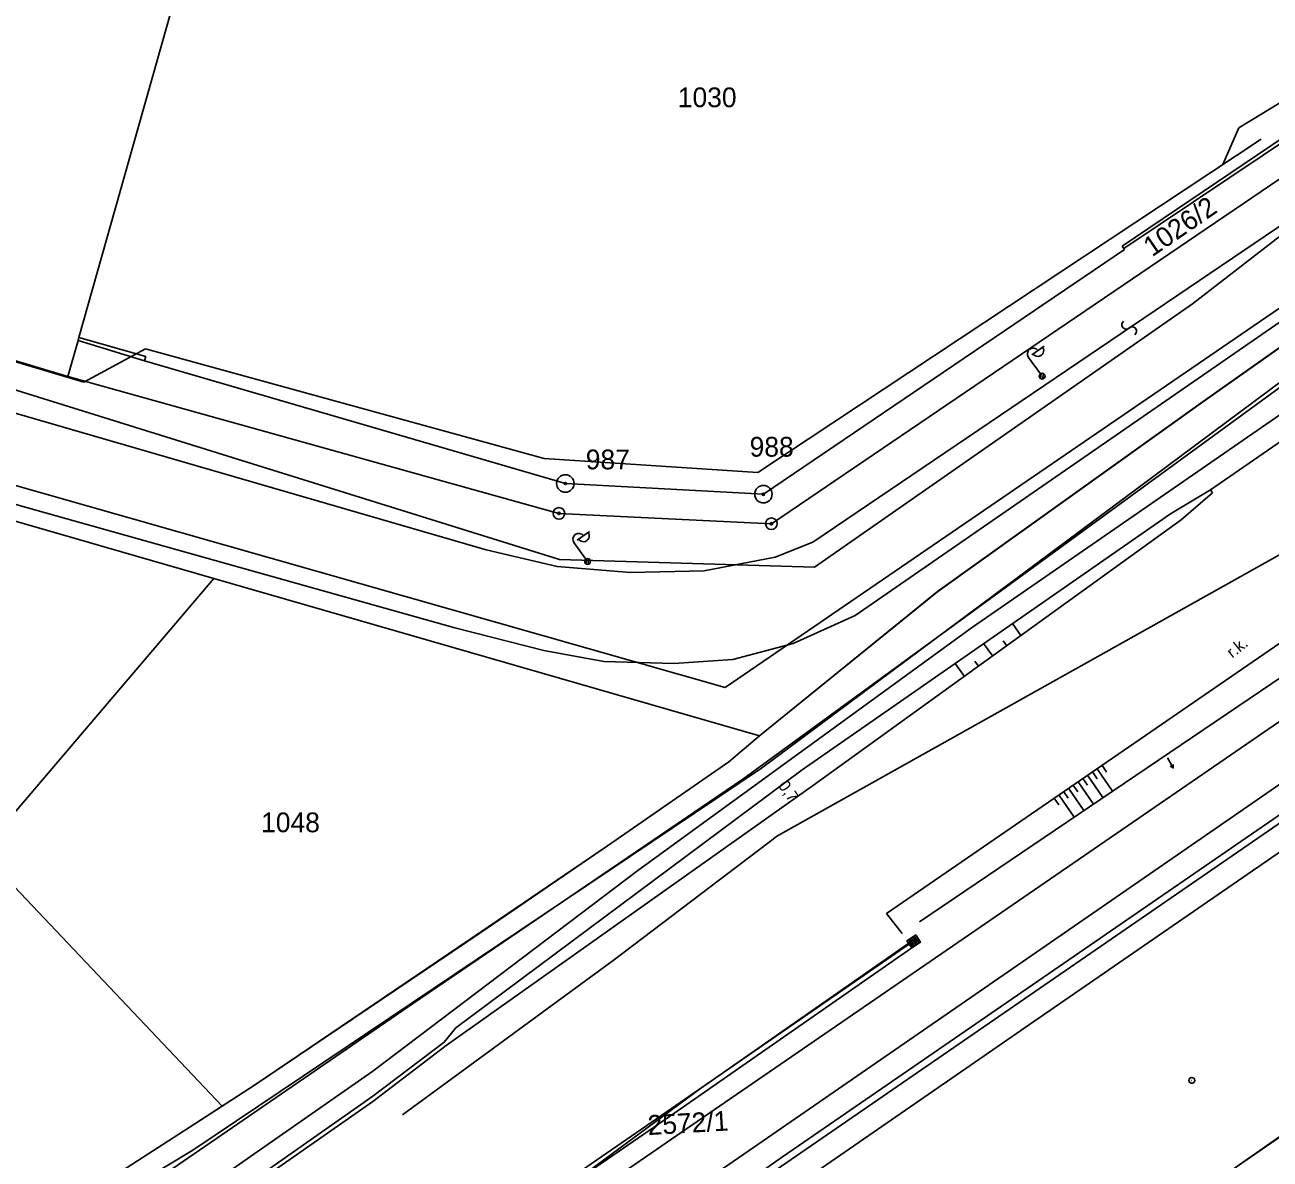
# Model space of a CAD drawing. Extents: x -469926 to -462499, y -1098642 to -1092733.
# Drawn here: x -465329.9 to -465222.8, y -1095329 to -1095231.4 of the extents above; entities that cross this region are included whole.
import ezdxf

# ---------------------------------------------------------------- set-up
doc = ezdxf.new("R2010")
doc.units = 0
for name, color, linetype in [('Vrstva 1', 7, 'Continuous'), ('Vrstva 10', 7, 'Continuous'), ('Vrstva 16', 7, 'Continuous'), ('Vrstva 22', 7, 'Continuous'), ('Vrstva 24', 7, 'Continuous'), ('Vrstva 4', 7, 'Continuous'), ('Vrstva 46', 7, 'Continuous'), ('Vrstva 48', 7, 'Continuous'), ('Vrstva 50', 7, 'Continuous'), ('Vrstva 51', 7, 'Continuous'), ('Vrstva 52', 7, 'Continuous'), ('Vrstva 55', 7, 'Continuous'), ('Vrstva 6', 7, 'Continuous'), ('Vrstva 62', 7, 'Continuous'), ('Vrstva 8', 7, 'Continuous')]:
    doc.layers.add(name, color=color, linetype=linetype)

msp = doc.modelspace()

# ---------------------------------------------------------------- linework, layer by layer
at = {"layer": 'Vrstva 1'}
for p, q in [((-464930.08, -1095123.21), (-465604.79, -1095594.4)), ((-465305.92, -1095189.78), (-465325.28, -1095258.28)), ((-465305.92, -1095189.78), (-465325.28, -1095258.28)), ((-465191.62, -1095224.04), (-465265.69, -1095274.3)), ((-465191.62, -1095224.04), (-465265.69, -1095274.3)), ((-465208.85, -1095232.84), (-465235.35, -1095250.62)), ((-465208.85, -1095232.84), (-465235.35, -1095250.62)), ((-465235.3, -1095250.71), (-465266.37, -1095271.76)), ((-465235.3, -1095250.71), (-465266.37, -1095271.76)), ((-465235.35, -1095250.62), (-465235.3, -1095250.71)), ((-465235.35, -1095250.62), (-465235.3, -1095250.71)), ((-465209.08, -1095250.02), (-465228.62, -1095263.85)), ((-465209.08, -1095250.02), (-465228.62, -1095263.85)), ((-465347.35, -1095255.38), (-465326.23, -1095261.62)), ((-465347.35, -1095255.38), (-465326.23, -1095261.62)), ((-465325.28, -1095258.28), (-465325.36, -1095258.54)), ((-465325.28, -1095258.28), (-465325.36, -1095258.54)), ((-465325.36, -1095258.54), (-465326.23, -1095261.62)), ((-465325.36, -1095258.54), (-465326.23, -1095261.62)), ((-465319.63, -1095260.27), (-465325.36, -1095258.54)), ((-465319.63, -1095260.27), (-465325.36, -1095258.54)), ((-465283.42, -1095270.84), (-465319.63, -1095260.27)), ((-465283.42, -1095270.84), (-465319.63, -1095260.27)), ((-465326.23, -1095261.62), (-465283.97, -1095273.41)), ((-465326.23, -1095261.62), (-465283.97, -1095273.41)), ((-465228.62, -1095263.85), (-465251.38, -1095280.13)), ((-465228.62, -1095263.85), (-465251.38, -1095280.13)), ((-465341.35, -1095271.04), (-465313.68, -1095279.01)), ((-465341.35, -1095271.04), (-465313.68, -1095279.01)), ((-465266.37, -1095271.76), (-465283.42, -1095270.84)), ((-465266.37, -1095271.76), (-465283.42, -1095270.84)), ((-465283.97, -1095273.41), (-465265.69, -1095274.3)), ((-465283.97, -1095273.41), (-465265.69, -1095274.3)), ((-465333.7, -1095302.53), (-465313.68, -1095279.01)), ((-465333.7, -1095302.53), (-465313.68, -1095279.01)), ((-465313.68, -1095279.01), (-465266.7, -1095292.55)), ((-465313.68, -1095279.01), (-465266.7, -1095292.55)), ((-465251.38, -1095280.13), (-465266.7, -1095292.55)), ((-465251.38, -1095280.13), (-465266.7, -1095292.55)), ((-465266.7, -1095292.55), (-465269.36, -1095294.8)), ((-465266.7, -1095292.55), (-465269.36, -1095294.8)), ((-465269.36, -1095294.8), (-465279.8, -1095302.02)), ((-465269.36, -1095294.8), (-465279.8, -1095302.02)), ((-465279.8, -1095302.02), (-465290.71, -1095309.46)), ((-465279.8, -1095302.02), (-465290.71, -1095309.46)), ((-465312.95, -1095324.42), (-465333.7, -1095302.53)), ((-465312.95, -1095324.42), (-465333.7, -1095302.53)), ((-465290.71, -1095309.46), (-465310.09, -1095322.57)), ((-465290.71, -1095309.46), (-465310.09, -1095322.57)), ((-465310.09, -1095322.57), (-465312.95, -1095324.42)), ((-465310.09, -1095322.57), (-465312.95, -1095324.42)), ((-465312.95, -1095324.42), (-465315.8, -1095326.26)), ((-465312.95, -1095324.42), (-465315.8, -1095326.26)), ((-465315.8, -1095326.26), (-465332.65, -1095337.11)), ((-465315.8, -1095326.26), (-465332.65, -1095337.11))]:
    msp.add_line(p, q, dxfattribs=at)
for points in [[(-465307.43, -1095385.96), (-465286.65, -1095371.69), (-465253.06, -1095348.54), (-465229.52, -1095332.3), (-465199.22, -1095311.43), (-465169.33, -1095290.81), (-465149.6, -1095277.23), (-465118.72, -1095255.95), (-465093.88, -1095238.85), (-465075.51, -1095226.19), (-465053, -1095210.63), (-465034.3, -1095197.75), (-465018.94, -1095187.17), (-464994.7, -1095173.97), (-464979.23, -1095165.52)], [(-465321.81, -1095365.6), (-465289.74, -1095343.48), (-465268.07, -1095328.54), (-465244.9, -1095312.57), (-465213.77, -1095291.1), (-465183.15, -1095270), (-465163.58, -1095256.51), (-465131.54, -1095234.42), (-465107.61, -1095217.95), (-465091.27, -1095206.68), (-465076.02, -1095196.2)], [(-465324.59, -1095361.88), (-465292.25, -1095339.63), (-465272.53, -1095326.06), (-465247.26, -1095308.7), (-465216.37, -1095287.49), (-465185.23, -1095266.1), (-465165.51, -1095252.53), (-465133.86, -1095230.76), (-465110.24, -1095214.52), (-465101.59, -1095208.56)], [(-465318.03, -1095368.84), (-465287.45, -1095347.74), (-465263.69, -1095331.35), (-465243.01, -1095317.09), (-465208.97, -1095293.62), (-465180.59, -1095274.03), (-465161.21, -1095260.66), (-465129.16, -1095238.55), (-465105.3, -1095222.09), (-465094.12, -1095214.38)], [(-465300, -1095321.4), (-465277.17, -1095304.13), (-465248.38, -1095283.21), (-465212.85, -1095258.66), (-465165.89, -1095226.26)], [(-465300, -1095321.4), (-465332.56, -1095344.11), (-465368.52, -1095368.92)]]:
    msp.add_lwpolyline(points, dxfattribs=at)
at = {"layer": 'Vrstva 10'}
for p, q in [((-465228.59, -1095263.85), (-465209.04, -1095250)), ((-465251.35, -1095280.13), (-465228.59, -1095263.85)), ((-465266.72, -1095292.54), (-465251.35, -1095280.13)), ((-465269.36, -1095294.79), (-465266.72, -1095292.54)), ((-465279.8, -1095302.02), (-465269.36, -1095294.79)), ((-465290.7, -1095309.47), (-465279.8, -1095302.02)), ((-465310.08, -1095322.57), (-465290.7, -1095309.47)), ((-465315.78, -1095326.25), (-465310.08, -1095322.57)), ((-465332.63, -1095337.09), (-465315.78, -1095326.25))]:
    msp.add_line(p, q, dxfattribs=at)
at = {"layer": 'Vrstva 16'}
for p, q in [((-465225.46, -1095240.23), (-465218.06, -1095235.7)), ((-465225.46, -1095240.23), (-465218.06, -1095235.7)), ((-465226.83, -1095243.4), (-465225.46, -1095240.23)), ((-465226.83, -1095243.4), (-465225.46, -1095240.23)), ((-465266.85, -1095269.9), (-465223.55, -1095241.22)), ((-465266.85, -1095269.9), (-465223.55, -1095241.22)), ((-465384.08, -1095244.5), (-465324.85, -1095262.12)), ((-465384.08, -1095244.5), (-465324.85, -1095262.12)), ((-465324.85, -1095262.12), (-465319.54, -1095259.25)), ((-465324.85, -1095262.12), (-465319.54, -1095259.25)), ((-465319.54, -1095259.25), (-465285.23, -1095268.68)), ((-465319.54, -1095259.25), (-465285.23, -1095268.68)), ((-465285.23, -1095268.68), (-465266.85, -1095269.9)), ((-465285.23, -1095268.68), (-465266.85, -1095269.9)), ((-465271.79, -1095322.9), (-465253.85, -1095310.39)), ((-465271.79, -1095322.9), (-465253.85, -1095310.39)), ((-465334.55, -1095369.22), (-465271.79, -1095322.9)), ((-465334.55, -1095369.22), (-465271.79, -1095322.9))]:
    msp.add_line(p, q, dxfattribs=at)
at = {"layer": 'Vrstva 22'}
msp.add_line((-465229.54, -1095322.2), (-465229.49, -1095322.2), dxfattribs=at)
msp.add_circle((-465229.51, -1095322.2), 0.25, dxfattribs=at)
at = {"layer": 'Vrstva 24'}
for centre, radius in [((-465283.42, -1095270.84), 0.75), ((-465283.42, -1095270.84), 0.75), ((-465283.42, -1095270.84), 0.1), ((-465283.42, -1095270.84), 0.1), ((-465266.37, -1095271.76), 0.75), ((-465266.37, -1095271.76), 0.75), ((-465266.37, -1095271.76), 0.1), ((-465266.37, -1095271.76), 0.1), ((-465283.97, -1095273.41), 0.5), ((-465283.97, -1095273.41), 0.5), ((-465283.97, -1095273.41), 0.1), ((-465283.97, -1095273.41), 0.1), ((-465265.69, -1095274.3), 0.5), ((-465265.69, -1095274.3), 0.5), ((-465265.69, -1095274.3), 0.1), ((-465265.69, -1095274.3), 0.1)]:
    msp.add_circle(centre, radius, dxfattribs=at)
at = {"layer": 'Vrstva 4'}
for p, q in [((-465191.5, -1095228.09), (-465262.13, -1095275.89)), ((-465191.5, -1095228.09), (-465262.13, -1095275.89)), ((-465235.5, -1095250.41), (-465209.04, -1095232.55)), ((-465235.5, -1095250.41), (-465209.04, -1095232.55)), ((-465387.32, -1095248.35), (-465290.22, -1095276.56)), ((-465387.32, -1095248.35), (-465290.22, -1095276.56)), ((-465258.49, -1095282.2), (-465209.98, -1095248.69)), ((-465258.49, -1095282.2), (-465209.98, -1095248.69)), ((-465235.35, -1095250.62), (-465235.5, -1095250.41)), ((-465235.35, -1095250.62), (-465235.5, -1095250.41)), ((-465325.28, -1095258.28), (-465319.52, -1095259.91)), ((-465325.28, -1095258.28), (-465319.52, -1095259.91)), ((-465319.52, -1095259.91), (-465319.63, -1095260.27)), ((-465319.52, -1095259.91), (-465319.63, -1095260.27)), ((-465340.94, -1095269.78), (-465292.92, -1095283.25)), ((-465340.94, -1095269.78), (-465292.92, -1095283.25)), ((-465290.22, -1095276.56), (-465284.11, -1095277.99)), ((-465290.22, -1095276.56), (-465284.11, -1095277.99)), ((-465262.13, -1095275.89), (-465265.36, -1095277.17)), ((-465262.13, -1095275.89), (-465265.36, -1095277.17)), ((-465271.48, -1095278.36), (-465265.36, -1095277.17)), ((-465271.48, -1095278.36), (-465265.36, -1095277.17)), ((-465284.11, -1095277.99), (-465277.81, -1095278.51)), ((-465284.11, -1095277.99), (-465277.81, -1095278.51)), ((-465277.81, -1095278.51), (-465271.48, -1095278.36)), ((-465277.81, -1095278.51), (-465271.48, -1095278.36)), ((-465263.82, -1095284.62), (-465258.49, -1095282.2)), ((-465263.82, -1095284.62), (-465258.49, -1095282.2)), ((-465292.92, -1095283.25), (-465285.26, -1095285.22)), ((-465292.92, -1095283.25), (-465285.26, -1095285.22)), ((-465285.26, -1095285.22), (-465280.1, -1095286.16)), ((-465285.26, -1095285.22), (-465280.1, -1095286.16)), ((-465269, -1095285.99), (-465263.82, -1095284.62)), ((-465269, -1095285.99), (-465263.82, -1095284.62)), ((-465280.1, -1095286.16), (-465274.07, -1095286.33)), ((-465280.1, -1095286.16), (-465274.07, -1095286.33)), ((-465274.07, -1095286.33), (-465269, -1095285.99)), ((-465274.07, -1095286.33), (-465269, -1095285.99))]:
    msp.add_line(p, q, dxfattribs=at)
at = {"layer": 'Vrstva 46'}
msp.add_line((-465270.68, -1095333.61), (-465057.73, -1095186.96), dxfattribs=at)
msp.add_line((-465270.68, -1095333.61), (-465057.73, -1095186.96), dxfattribs=at)
at = {"layer": 'Vrstva 48'}
for p, q in [((-465238.47, -1095295.94), (-465237.15, -1095297.87)), ((-465238.47, -1095295.94), (-465237.15, -1095297.87)), ((-465238.06, -1095295.66), (-465237.66, -1095296.24)), ((-465238.06, -1095295.66), (-465237.66, -1095296.24)), ((-465237.65, -1095295.38), (-465236.32, -1095297.31)), ((-465237.65, -1095295.38), (-465236.32, -1095297.31)), ((-465237.23, -1095295.09), (-465236.84, -1095295.67)), ((-465237.23, -1095295.09), (-465236.84, -1095295.67)), ((-465240.12, -1095297.07), (-465238.8, -1095298.99)), ((-465240.12, -1095297.07), (-465238.8, -1095298.99)), ((-465239.71, -1095296.79), (-465239.31, -1095297.37)), ((-465239.71, -1095296.79), (-465239.31, -1095297.37)), ((-465239.29, -1095296.51), (-465237.98, -1095298.43)), ((-465239.29, -1095296.51), (-465237.98, -1095298.43)), ((-465238.88, -1095296.23), (-465238.48, -1095296.8)), ((-465238.88, -1095296.23), (-465238.48, -1095296.8)), ((-465241.35, -1095297.92), (-465240.96, -1095298.5)), ((-465241.35, -1095297.92), (-465240.96, -1095298.5)), ((-465240.94, -1095297.64), (-465239.63, -1095299.55)), ((-465240.94, -1095297.64), (-465239.63, -1095299.55)), ((-465240.53, -1095297.36), (-465240.14, -1095297.93)), ((-465240.53, -1095297.36), (-465240.14, -1095297.93))]:
    msp.add_line(p, q, dxfattribs=at)
at = {"layer": 'Vrstva 51'}
for p, q in [((-465268.14, -1095296.29), (-465206.16, -1095251.07)), ((-465268.14, -1095296.29), (-465206.16, -1095251.07)), ((-465264.74, -1095328.77), (-465152.04, -1095251.28)), ((-465264.74, -1095328.77), (-465152.04, -1095251.28)), ((-465265.17, -1095301.17), (-465193.16, -1095260.83)), ((-465265.17, -1095301.17), (-465193.16, -1095260.83)), ((-465296.58, -1095315.61), (-465268.14, -1095296.29)), ((-465296.58, -1095315.61), (-465268.14, -1095296.29)), ((-465279.18, -1095311.79), (-465265.17, -1095301.17)), ((-465279.18, -1095311.79), (-465265.17, -1095301.17)), ((-465297.43, -1095325.16), (-465279.18, -1095311.79)), ((-465297.43, -1095325.16), (-465279.18, -1095311.79)), ((-465385.94, -1095376.97), (-465296.58, -1095315.61)), ((-465304.86, -1095357.01), (-465264.74, -1095328.77)), ((-465304.86, -1095357.01), (-465264.74, -1095328.77))]:
    msp.add_line(p, q, dxfattribs=at)
for centre, radius, start, end in [((-465235.15, -1095257.18), 0.376, 126.1804, 312.4915), ((-465235.15, -1095257.18), 0.376, 126.1804, 312.4915), ((-465234.64, -1095257.73), 0.377, 305.5043, 133.1675), ((-465234.64, -1095257.73), 0.377, 305.5043, 133.1675)]:
    msp.add_arc(centre, radius, start, end, dxfattribs=at)
at = {"layer": 'Vrstva 52'}
for p, q in [((-465266.53, -1095295.33), (-465209.53, -1095252.88)), ((-465266.53, -1095295.33), (-465209.53, -1095252.88)), ((-465315.49, -1095328.21), (-465266.53, -1095295.33)), ((-465315.49, -1095328.21), (-465266.53, -1095295.33))]:
    msp.add_line(p, q, dxfattribs=at)
msp.add_lwpolyline([(-465566.89, -1095522.51), (-465515.35, -1095484.19), (-465491.16, -1095464.38), (-465460.07, -1095428.14), (-465416.02, -1095388.79), (-465315.49, -1095328.21)], dxfattribs=at)
at = {"layer": 'Vrstva 55'}
for p, q in [((-465243.28, -1095259.78), (-465242.22, -1095259.02)), ((-465243.28, -1095259.78), (-465242.22, -1095259.02)), ((-465242.53, -1095261.4), (-465243.56, -1095259.99)), ((-465242.53, -1095261.4), (-465243.56, -1095259.99)), ((-465242.53, -1095261.8), (-465242.46, -1095261.37)), ((-465242.53, -1095261.8), (-465242.46, -1095261.37)), ((-465242.35, -1095261.85), (-465242.28, -1095261.38)), ((-465242.35, -1095261.85), (-465242.28, -1095261.38)), ((-465282.39, -1095275.73), (-465281.34, -1095274.96)), ((-465282.39, -1095275.73), (-465281.34, -1095274.96)), ((-465281.65, -1095277.35), (-465282.68, -1095275.93)), ((-465281.65, -1095277.35), (-465282.68, -1095275.93)), ((-465281.65, -1095277.75), (-465281.58, -1095277.31)), ((-465281.65, -1095277.75), (-465281.58, -1095277.31)), ((-465281.47, -1095277.8), (-465281.39, -1095277.32)), ((-465281.47, -1095277.8), (-465281.39, -1095277.32)), ((-465231.61, -1095294.45), (-465231.1, -1095295.31)), ((-465231.61, -1095294.45), (-465231.1, -1095295.31)), ((-465231.1, -1095295.31), (-465231.1, -1095295.31)), ((-465231.1, -1095295.31), (-465231.1, -1095295.31)), ((-465300, -1095323.57), (-465293.84, -1095318.92)), ((-465300, -1095323.57), (-465293.84, -1095318.92)), ((-465293.67, -1095319.21), (-465300, -1095324.02)), ((-465293.67, -1095319.21), (-465300, -1095324.02))]:
    msp.add_line(p, q, dxfattribs=at)
for points in [[(-465227.91, -1095271.39), (-465177.39, -1095236.54), (-465124.13, -1095199.74)], [(-465227.91, -1095271.39), (-465177.39, -1095236.54), (-465124.13, -1095199.74)], [(-465300, -1095321.4), (-465277.17, -1095304.13), (-465248.38, -1095283.21), (-465212.85, -1095258.66), (-465165.89, -1095226.26)], [(-465227.91, -1095271.39), (-465231.35, -1095273.44), (-465263.05, -1095295.48), (-465292.85, -1095317.68), (-465293.84, -1095318.92)], [(-465227.91, -1095271.39), (-465231.35, -1095273.44), (-465263.05, -1095295.48), (-465292.85, -1095317.68), (-465293.84, -1095318.92)], [(-465227.73, -1095271.63), (-465227.91, -1095271.39)], [(-465227.73, -1095271.63), (-465227.91, -1095271.39)], [(-465293.67, -1095319.21), (-465262.06, -1095296.81), (-465230.42, -1095273.98), (-465227.73, -1095271.63)], [(-465293.67, -1095319.21), (-465262.06, -1095296.81), (-465230.42, -1095273.98), (-465227.73, -1095271.63)], [(-465244.21, -1095283.93), (-465244.95, -1095282.9)], [(-465244.21, -1095283.93), (-465244.95, -1095282.9)], [(-465246.64, -1095285.69), (-465247.42, -1095284.61)], [(-465246.64, -1095285.69), (-465247.42, -1095284.61)], [(-465245.43, -1095284.81), (-465245.73, -1095284.39)], [(-465245.43, -1095284.81), (-465245.73, -1095284.39)], [(-465249.08, -1095287.44), (-465249.88, -1095286.32)], [(-465249.08, -1095287.44), (-465249.88, -1095286.32)], [(-465247.86, -1095286.56), (-465248.17, -1095286.12)], [(-465247.86, -1095286.56), (-465248.17, -1095286.12)], [(-465231.36, -1095295.17), (-465231.1, -1095295.31), (-465231.1, -1095295.02)], [(-465231.36, -1095295.17), (-465231.1, -1095295.31), (-465231.1, -1095295.02)], [(-465300, -1095323.57), (-465319.15, -1095337.02), (-465315.74, -1095342.07)], [(-465300, -1095323.57), (-465319.15, -1095337.02), (-465315.74, -1095342.07)], [(-465314.32, -1095341.08), (-465318.55, -1095336.97), (-465300, -1095324.02)], [(-465314.32, -1095341.08), (-465318.55, -1095336.97), (-465300, -1095324.02)]]:
    msp.add_lwpolyline(points, dxfattribs=at)
for centre in [(-465242.38, -1095261.6), (-465242.38, -1095261.6), (-465242.38, -1095261.6), (-465242.38, -1095261.6), (-465281.5, -1095277.55), (-465281.5, -1095277.55), (-465281.5, -1095277.55), (-465281.5, -1095277.55)]:
    msp.add_circle(centre, 0.25, dxfattribs=at)
for centre, start, end in [((-465243.15, -1095259.69), 36.0092, 216.0092), ((-465243.15, -1095259.69), 36.0092, 216.0092), ((-465242.75, -1095259.4), 215.3066, 36.7117), ((-465242.75, -1095259.4), 215.3066, 36.7117), ((-465282.27, -1095275.64), 36.0092, 216.0092), ((-465282.27, -1095275.64), 36.0092, 216.0092), ((-465281.86, -1095275.35), 215.3066, 36.7117), ((-465281.86, -1095275.35), 215.3066, 36.7117)]:
    msp.add_arc(centre, 0.5, start, end, dxfattribs=at)
at = {"layer": 'Vrstva 6'}
for p, q in [((-465181.83, -1095228.27), (-465269.66, -1095288.39)), ((-465181.83, -1095228.27), (-465269.66, -1095288.39)), ((-465269.66, -1095288.39), (-465394.79, -1095252.81)), ((-465269.66, -1095288.39), (-465394.79, -1095252.81))]:
    msp.add_line(p, q, dxfattribs=at)
at = {"layer": 'Vrstva 62'}
for p, q in [((-465254.44, -1095309.55), (-465255.78, -1095307.83)), ((-465254.44, -1095309.55), (-465255.78, -1095307.83)), ((-465253.23, -1095310.56), (-465253.65, -1095309.93)), ((-465253.23, -1095310.56), (-465253.65, -1095309.93)), ((-465253.11, -1095310.48), (-465253.52, -1095309.85)), ((-465253.11, -1095310.48), (-465253.52, -1095309.85)), ((-465252.98, -1095310.4), (-465253.4, -1095309.77)), ((-465252.98, -1095310.4), (-465253.4, -1095309.77)), ((-465253.48, -1095310.73), (-465253.9, -1095310.1)), ((-465253.48, -1095310.73), (-465253.9, -1095310.1)), ((-465253.36, -1095310.65), (-465253.77, -1095310.02)), ((-465253.36, -1095310.65), (-465253.77, -1095310.02))]:
    msp.add_line(p, q, dxfattribs=at)
for points in [[(-465255.78, -1095307.83), (-465221.94, -1095284.59), (-465168.28, -1095247.72), (-465144.09, -1095231.09), (-465129.44, -1095221.03)], [(-465255.78, -1095307.83), (-465221.94, -1095284.59), (-465168.28, -1095247.72), (-465144.09, -1095231.09), (-465129.44, -1095221.03)], [(-465127.25, -1095223.99), (-465127.92, -1095223.09), (-465145.13, -1095234.76), (-465167.21, -1095249.91), (-465220.68, -1095286.72), (-465252.94, -1095308.56)], [(-465127.25, -1095223.99), (-465127.92, -1095223.09), (-465145.13, -1095234.76), (-465167.21, -1095249.91), (-465220.68, -1095286.72), (-465252.94, -1095308.56)], [(-465127.25, -1095223.99), (-465127.92, -1095223.09), (-465145.13, -1095234.76), (-465167.21, -1095249.91), (-465220.68, -1095286.72), (-465252.94, -1095308.56)], [(-465127.25, -1095223.99), (-465127.92, -1095223.09), (-465145.13, -1095234.76), (-465167.21, -1095249.91), (-465220.68, -1095286.72), (-465252.94, -1095308.56)], [(-465253.61, -1095310.81), (-465252.86, -1095310.31), (-465253.27, -1095309.69), (-465254.03, -1095310.18), (-465253.61, -1095310.81)], [(-465253.61, -1095310.81), (-465252.86, -1095310.31), (-465253.27, -1095309.69), (-465254.03, -1095310.18), (-465253.61, -1095310.81)], [(-465315.74, -1095342.07), (-465311.02, -1095349.06), (-465310.57, -1095348.8), (-465309.95, -1095349.73), (-465298.08, -1095341.56), (-465274.01, -1095324.98), (-465253.61, -1095310.81)], [(-465315.74, -1095342.07), (-465311.02, -1095349.06), (-465310.57, -1095348.8), (-465309.95, -1095349.73), (-465298.08, -1095341.56), (-465274.01, -1095324.98), (-465253.61, -1095310.81)], [(-465314.32, -1095341.08), (-465308.92, -1095348.46), (-465298.34, -1095341.19), (-465274.27, -1095324.61), (-465253.9, -1095310.51)], [(-465314.32, -1095341.08), (-465308.92, -1095348.46), (-465298.34, -1095341.19), (-465274.27, -1095324.61), (-465253.9, -1095310.51)]]:
    msp.add_lwpolyline(points, dxfattribs=at)
at = {"layer": 'Vrstva 8'}
for p, q in [((-465229.45, -1095255.39), (-465179.3, -1095216.47)), ((-465229.45, -1095255.39), (-465179.3, -1095216.47)), ((-465388.84, -1095244.73), (-465283.91, -1095277.37)), ((-465388.84, -1095244.73), (-465283.91, -1095277.37)), ((-465261.99, -1095278.04), (-465229.45, -1095255.39)), ((-465261.99, -1095278.04), (-465229.45, -1095255.39)), ((-465283.91, -1095277.37), (-465261.99, -1095278.04)), ((-465283.91, -1095277.37), (-465261.99, -1095278.04))]:
    msp.add_line(p, q, dxfattribs=at)

# ---------------------------------------------------------------- texts
at = {"layer": 'Vrstva 50'}
for s, p in [('1030', (-465273.74, -1095238.46)), ('988', (-465267.56, -1095268.53)), ('987', (-465281.66, -1095269.62)), ('1048', (-465309.6, -1095300.85))]:
    msp.add_text(s, height=1.7, dxfattribs=at).set_placement(p)
for s, rotation, p in [('1026/2', 34.551, (-465232.92, -1095251.38)), ('2572/1', 3.267, (-465276.29, -1095326.91))]:
    msp.add_text(s, height=1.7, rotation=rotation, dxfattribs=at).set_placement(p)
at = {"layer": 'Vrstva 55'}
for s, rotation, p in [('r.k.', 38.7347, (-465226.02, -1095285.91)), ('r.k.', 38.7347, (-465226.02, -1095285.91)), ('0,7', 305.0924, (-465265.15, -1095296.84)), ('0,7', 305.0924, (-465265.15, -1095296.84))]:
    msp.add_text(s, height=1, rotation=rotation, dxfattribs=at).set_placement(p)

doc.saveas('drawing.dxf')
